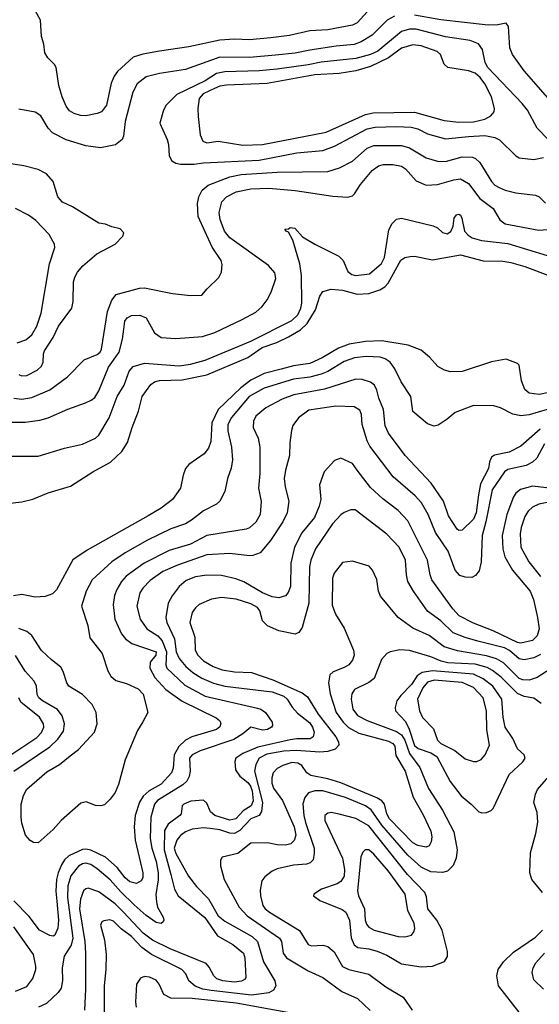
# Model space of a CAD drawing. Extents: x 997028 to 1115134, y 536408 to 618974.
# Tile 270 of 473: x 1070271 to 1073448, y 567852 to 573867. Entities that reach past the tile are written whole.
import ezdxf

# ---------------------------------------------------------------- set-up
doc = ezdxf.new("R2010")
doc.units = 0

msp = doc.modelspace()

# ---------------------------------------------------------------- linework, layer by layer
at = {"layer": '0CON10XD'}
for points in [[(1072395, 573914.6), (1072335, 573848.8), (1072305, 573832.9), (1072154.1, 573805.9), (1072045, 573798.7), (1071919.9, 573770.1), (1071806.1, 573756.1), (1071675.8, 573744.2), (1071585, 573749.1), (1071495, 573742.1), (1071305, 573700.8), (1071125.5, 573675.5), (1071023.4, 573656.6), (1070965, 573638.6), (1070869.5, 573550.5), (1070848.4, 573521.6), (1070830.5, 573479.5), (1070801.8, 573345), (1070770.6, 573305), (1070745, 573293.1), (1070675, 573280.8), (1070642.7, 573282.7), (1070604, 573295), (1070575, 573311.1), (1070555, 573339.2), (1070530, 573395), (1070510.4, 573465), (1070493.8, 573575), (1070484.1, 573594.1), (1070444.1, 573634.1), (1070424.1, 573664.1), (1070417.7, 573717.7), (1070403.8, 573765), (1070398.8, 573865), (1070352.5, 573945)], [(1072562.1, 573887.9), (1072518.2, 573865), (1072425, 573772.3), (1072358.2, 573731.8), (1072315, 573715.3), (1072205.3, 573705.3), (1072045, 573681.7), (1071955, 573662), (1071835, 573650), (1071676.8, 573636.8), (1071495, 573639.2), (1071285, 573562.2), (1071125, 573539.3), (1071045, 573517.7), (1070988.5, 573475), (1070962.3, 573425), (1070916.8, 573245), (1070905.7, 573155), (1070898, 573135), (1070857.5, 573102.5), (1070795, 573090.8), (1070765, 573084.3), (1070675.6, 573095.6), (1070555, 573132.5), (1070471.1, 573175), (1070444.5, 573205), (1070399.4, 573279.4), (1070365, 573302.9), (1070265, 573320)], [(1073556.9, 573325), (1073355.3, 573555.3), (1073283.8, 573653.8), (1073267.1, 573695), (1073258.8, 573825), (1073245, 573846.7), (1073193.6, 573836.4), (1073135.3, 573834.7), (1072845, 573866.1), (1072685.5, 573895.5)], [(1073503.2, 573133.2), (1073434.2, 573205), (1073375, 573314), (1073343.5, 573355), (1073133.5, 573575), (1073115.9, 573605), (1073100.8, 573685), (1073075, 573720.4), (1073025, 573740), (1072875, 573761.9), (1072695, 573809.3), (1072655, 573808.8), (1072605, 573794.7), (1072461.1, 573675), (1072415.1, 573654.9), (1072325, 573630.7), (1072115, 573607.2), (1072035, 573590.4), (1071845, 573564.4), (1071735, 573554), (1071525, 573548.9), (1071475, 573537.8), (1071405, 573494), (1071230.7, 573409.3), (1071165.5, 573344.5), (1071149.2, 573315), (1071127.5, 573235), (1071172, 573135), (1071180, 573105), (1071184, 573035), (1071201.2, 573005), (1071225, 572990.8), (1071254.5, 572984.5), (1071335, 572984)], [(1071635, 573101.4), (1071755, 573104.8), (1072145, 573180.4), (1072385, 573287), (1072432.8, 573297.2), (1072685, 573302.9), (1072865, 573251.6), (1072955, 573242.1), (1073045, 573243.6), (1073115, 573259.6), (1073151.2, 573278.8), (1073171.1, 573305), (1073174.4, 573325.6), (1073155.3, 573395), (1073114, 573475), (1073086.2, 573515), (1073055, 573540.7), (1073015, 573554.3), (1072889.2, 573575), (1072866.4, 573595), (1072844, 573654), (1072823.5, 573673.5), (1072725, 573707.3), (1072675, 573713.3), (1072605, 573693.7), (1072525.4, 573634.6), (1072415, 573581.9), (1072325, 573554), (1072225, 573538.8), (1072075, 573530.7), (1071783.2, 573476.8), (1071535, 573468), (1071495, 573460.7), (1071462.9, 573447.1), (1071392.2, 573415), (1071369.2, 573385), (1071360.6, 573325), (1071361.3, 573275), (1071374.7, 573164.7), (1071390, 573125), (1071415, 573113.9), (1071485, 573125.8), (1071635, 573101.4)], [(1071335, 572984), (1071395, 572993.5), (1071735, 573009.6), (1071965, 573053.3), (1072125, 573068.7), (1072195, 573094.6), (1072395, 573200), (1072445, 573210.5), (1072575, 573215.2), (1072665, 573211.2), (1072705, 573200), (1072765, 573170.8), (1072875, 573139.7), (1073013.7, 573153.7), (1073115, 573158.7), (1073175, 573148.4), (1073205, 573132.5), (1073305, 573036), (1073325, 573024), (1073415, 573013.1), (1073472.5, 573025)], [(1070235, 571555.3), (1070285, 571548.7), (1070345, 571558.2), (1070455, 571606.4), (1070564.3, 571685), (1070665, 571788.6), (1070745, 571820.9), (1070762.2, 571835), (1070771.8, 571855), (1070808.8, 572085), (1070835, 572153.8), (1070861.7, 572188.3), (1071003.4, 572226.6), (1071035, 572228.9), (1071205, 572193.6), (1071315, 572181.5), (1071385, 572183.3), (1071417.3, 572222.7), (1071488.9, 572291.1), (1071505.6, 572325), (1071508.3, 572371.7), (1071503.1, 572395), (1071447.5, 572477.5), (1071361.8, 572665), (1071358.9, 572745), (1071365.3, 572784.7), (1071386.7, 572825), (1071423.6, 572856.4), (1071555, 572907.7), (1071625, 572922), (1071845, 572935.2), (1072155, 572939.7), (1072226.9, 572963.1), (1072305, 573003.8), (1072395, 573082.5), (1072435, 573098.2), (1072605, 573098.2), (1072653.4, 573083.4), (1072695, 573059.1), (1072755, 573023.2), (1072825, 573002.8), (1072875, 573001.2), (1072975, 573028.7), (1073038.1, 573028.1), (1073058.3, 573018.3), (1073083.3, 572995), (1073155, 572878.1), (1073175, 572856.7), (1073201.2, 572841.2), (1073238, 572825), (1073305, 572808.4), (1073425, 572794.6), (1073445.9, 572785.9), (1073485.9, 572745.9)], [(1070285, 571691.5), (1070315, 571694), (1070378.1, 571725), (1070405, 571750), (1070415.4, 571775), (1070416.2, 571825), (1070422.3, 571845), (1070475.4, 571925), (1070507.8, 571995), (1070589.4, 572105), (1070598.9, 572145), (1070599.5, 572265), (1070607.5, 572295), (1070624.5, 572325), (1070656.6, 572363.4), (1070743.4, 572436.6), (1070855, 572496.7), (1070902.5, 572545), (1070907.5, 572565), (1070885, 572590), (1070835, 572601.2), (1070795, 572618), (1070755, 572624), (1070593.7, 572723.7), (1070532.8, 572752.8), (1070503.8, 572785), (1070475, 572878.8), (1070434.5, 572924.5), (1070385, 572952.2), (1070296.6, 572973.4), (1070205, 572988.5)], [(1070205, 571409.2), (1070305, 571407.9), (1070395, 571420), (1070446.2, 571435), (1070565, 571488.2), (1070673.9, 571526.1), (1070708.3, 571541.7), (1070730.6, 571559.4), (1070755, 571600), (1070813.2, 571745), (1070878.5, 571835), (1070900.5, 571915), (1070907.4, 571977.4), (1070913.6, 572025), (1070927.3, 572045), (1070955, 572059.1), (1071005, 572062), (1071045, 572046.5), (1071094.7, 571954.7), (1071135, 571926.5), (1071225, 571919.1), (1071388.6, 571931.4), (1071465, 571956.7), (1071631.2, 572035), (1071715, 572080.8), (1071754, 572115), (1071784.3, 572155), (1071807.4, 572202.6), (1071836.9, 572285), (1071831.3, 572321.3), (1071792, 572365), (1071556.5, 572535), (1071523.1, 572575), (1071495.9, 572645.9), (1071490.8, 572689.2), (1071507.7, 572755), (1071535.5, 572785), (1071595, 572814.7), (1071685, 572834.7), (1071795, 572838.6), (1071955, 572823.8), (1072185, 572788.1), (1072277.7, 572782.3), (1072305, 572791.2), (1072317.4, 572802.6), (1072355, 572860), (1072425, 572945.5), (1072465, 572973.4), (1072495, 572981.6), (1072553.1, 572983.1), (1072605, 572972), (1072630.5, 572955), (1072695, 572882.9), (1072755, 572856.9), (1072825, 572861.2), (1072925, 572888.7), (1072965, 572894.7), (1073015, 572867.1), (1073084.8, 572774.8), (1073165, 572712.7), (1073205.2, 572645.2), (1073239.7, 572619.7), (1073445, 572581.3), (1073525, 572587.1)], [(1070135, 571201.4), (1070385, 571201.1), (1070545, 571249.4), (1070655, 571272.9), (1070735, 571310.8), (1070755, 571328.8), (1070817.3, 571435), (1070867.7, 571565), (1070909.6, 571635), (1070941.1, 571718.9), (1070965, 571748.6), (1071035, 571768.5), (1071245, 571753.3), (1071315, 571762.1), (1071405, 571786.4), (1071685, 571904), (1071935, 572028.6), (1071971.7, 572065), (1071989.6, 572105), (1071995.2, 572134.8), (1071994.2, 572305), (1071983.2, 572375), (1071940.8, 572520.8), (1071915, 572570), (1071900, 572575), (1071891.7, 572588.3), (1071915, 572590), (1071925, 572597.5), (1071953.3, 572593.3), (1072000.3, 572540.3), (1072076.2, 572495), (1072222.6, 572422.6), (1072248.2, 572395), (1072278, 572328), (1072300.6, 572310.6), (1072325, 572303.3), (1072409.2, 572315), (1072482.9, 572377.1), (1072500.4, 572415), (1072527, 572583), (1072547.8, 572622.2), (1072575, 572649.4), (1072605, 572654.5), (1072798, 572608), (1072825.4, 572595.4), (1072856.5, 572566.5), (1072885, 572558.6), (1072906.4, 572573.6), (1072920.8, 572605), (1072928, 572655), (1072941.2, 572675), (1072955, 572680), (1072965, 572673.8), (1072974.2, 572655), (1072991.1, 572575), (1073011.6, 572551.6), (1073037.5, 572535), (1073095, 572517.3), (1073255, 572499.7), (1073495, 572425.9)], [(1070255, 571893.6), (1070308.9, 571911.1), (1070345, 571941.5), (1070376.7, 571995), (1070403.2, 572075), (1070453.6, 572375), (1070486.9, 572475), (1070482.9, 572495), (1070451.9, 572555), (1070370.5, 572640.5), (1070325, 572672.2), (1070244.5, 572714.5)], [(1070195, 570912), (1070285, 570920.8), (1070351.2, 570938.8), (1070444.5, 570975.5), (1070582, 571018), (1070718, 571105), (1070826, 571164), (1070895, 571228.6), (1070930.5, 571285), (1070957.9, 571375), (1070997.5, 571475), (1071020.4, 571565), (1071071.9, 571638.1), (1071096.2, 571653.8), (1071125, 571661.9), (1071265, 571667.6), (1071415, 571697), (1071666.5, 571803.5), (1071752.5, 571865), (1071843.3, 571895), (1071915, 571930.2), (1071988.6, 571971.4), (1072028.8, 572011.2), (1072080.3, 572095), (1072105, 572178.8), (1072125, 572207.3), (1072175, 572221.3), (1072244.7, 572215.3), (1072335, 572191.1), (1072405, 572193.9), (1072472.9, 572217.1), (1072503.3, 572235), (1072523.4, 572256.6), (1072601, 572399), (1072625, 572413.3), (1072658.8, 572421.2), (1072685, 572422.6), (1072795, 572400), (1072965, 572430.8), (1073105, 572393.9), (1073225, 572392.4), (1073274.3, 572384.3), (1073359.1, 572359.1), (1073515, 572300.8)], [(1073505, 571590.3), (1073447, 571577), (1073385.4, 571585.4), (1073358.5, 571608.5), (1073338.8, 571661.2), (1073325, 571756.2), (1073315, 571767.5), (1073245, 571794), (1073155, 571777.5), (1072975, 571718), (1072905, 571716.1), (1072868, 571725), (1072828.1, 571748.1), (1072775.4, 571805.4), (1072725, 571848.6), (1072645, 571878.5), (1072485, 571904.7), (1072385, 571900.7), (1072284.4, 571885.6), (1072220.1, 571859.9), (1072119.2, 571800.8), (1072045, 571766.4), (1071945, 571753.3), (1071868.6, 571731.4), (1071765, 571706.3), (1071684.4, 571665.6), (1071623, 571617), (1071484.8, 571485.2), (1071444.7, 571405), (1071439.1, 571290.9), (1071425, 571250), (1071399.2, 571215), (1071305, 571148.6), (1071285.7, 571125), (1071270, 571085), (1071254.5, 571005.5), (1071205, 570935.7), (1071136.8, 570883.2), (1071057.1, 570835), (1070684.1, 570625.9), (1070595, 570567.1), (1070497, 570383), (1070471.1, 570358.9), (1070426.4, 570343.6), (1070365, 570340), (1070285, 570354.4), (1070233, 570347)], [(1073495, 571486.2), (1073385, 571454), (1073335, 571447.9), (1073285, 571457.5), (1073211.2, 571495), (1073168.8, 571508.8), (1073045, 571510.4), (1072933.7, 571466.3), (1072885, 571426), (1072829.2, 571390.8), (1072805, 571383.8), (1072765, 571398), (1072675, 571473.8), (1072662.9, 571565), (1072602.7, 571655), (1072564, 571735), (1072535, 571773.9), (1072505, 571794.7), (1072475, 571804.7), (1072389.4, 571809.4), (1072318.1, 571801.9), (1072255, 571778), (1072155, 571717.7), (1072115, 571701.1), (1072045, 571684), (1071945, 571670.4), (1071765, 571616), (1071673.7, 571565), (1071565, 571437.5), (1071543.9, 571395), (1071542.7, 571355), (1071565.3, 571255), (1071572.3, 571177.7), (1071563.7, 571126.3), (1071541.9, 571065), (1071524.5, 570985.5), (1071493.7, 570926.3), (1071475, 570906.9), (1071395, 570866.9), (1071320.5, 570809.5), (1071285, 570787.3), (1071195, 570757.5), (1071053.4, 570686.6), (1070915, 570609.6), (1070833.5, 570555), (1070714.7, 570445.3), (1070677.5, 570375), (1070648.1, 570285), (1070687.8, 570165), (1070699.7, 570089.7), (1070774.5, 569994.5), (1070809.8, 569889.8), (1070827.4, 569857.4), (1070859.7, 569829.7), (1070925, 569810.8), (1070995, 569780), (1071025, 569746.7), (1071054, 569635), (1071023.4, 569576.6), (1070991.4, 569525), (1070915.8, 569345), (1070875.9, 569194.1), (1070854.6, 569145.4), (1070825, 569104), (1070788.7, 569071.3), (1070766.5, 569063.5), (1070735, 569066.9), (1070678.1, 569088.1), (1070645, 569080.8), (1070525, 568975.6), (1070475, 568919.4), (1070385, 568838.8), (1070355, 568841.2), (1070335, 568852), (1070307.5, 568885), (1070285, 568957.5), (1070280, 568995), (1070280.6, 569075), (1070295, 569126.7), (1070314.6, 569165.4), (1070437.7, 569272.3), (1070513.8, 569316.2), (1070579.5, 569370.5)], [(1073452.5, 571365), (1073335, 571260.9), (1073262.5, 571225), (1073173.2, 571206.8), (1073155.6, 571194.4), (1073142.2, 571165), (1073137.5, 571125), (1073088.5, 571031.5), (1073075.5, 570964.5), (1073061.7, 570855), (1073046.2, 570815), (1072975, 570748.2), (1072955, 570745.5), (1072945, 570754.5), (1072893.2, 570835), (1072862, 570925), (1072786.2, 571036.2), (1072626.5, 571205), (1072525, 571341.4), (1072505, 571386.2), (1072494.1, 571485), (1072465.9, 571555), (1072454.6, 571604.6), (1072440, 571635), (1072415, 571653.1), (1072365, 571668.5), (1072325, 571670.4), (1072135, 571608.9), (1071946, 571576), (1071875, 571548.9), (1071775, 571496.7), (1071715, 571445.8), (1071699.4, 571415), (1071698.9, 571375), (1071729.4, 571310.6), (1071738.9, 571255), (1071740, 571095), (1071730.8, 571005), (1071747.4, 570922.6), (1071742.1, 570845), (1071713.7, 570796.3), (1071675, 570761.8), (1071655, 570753.6), (1071415, 570716.1), (1071315, 570662.5), (1071185, 570623.6), (1071032.5, 570547.5), (1070922.8, 570467.2), (1070893.8, 570435), (1070864.8, 570385.2), (1070851.5, 570348.5), (1070843.1, 570295), (1070853.2, 570205), (1070893.1, 570115), (1070917.3, 570085), (1070956.2, 570056.2), (1071105.4, 570005), (1071102.7, 569985), (1071068.7, 569941.3), (1071066.7, 569905), (1071098.2, 569848.2), (1071165, 569775.3), (1071263.7, 569703.7), (1071472.4, 569602.4), (1071492.9, 569585), (1071500.2, 569570.2), (1071495, 569547.5), (1071475, 569530.8), (1071323.9, 569486.1), (1071283.9, 569466.1), (1071244, 569426), (1071215.5, 569375.5), (1071210.3, 569295), (1071199.3, 569265), (1071135, 569197.1), (1071063.3, 569156.7), (1071026.8, 569123.2), (1071003.5, 569086.5), (1070977.4, 569005), (1070971.2, 568935), (1070977.9, 568855), (1071024.6, 568655), (1071023.6, 568625), (1071014.3, 568605), (1070985, 568590), (1070945, 568599.1), (1070915, 568624), (1070866.9, 568686.9), (1070795, 568751.4), (1070705, 568793.2), (1070675, 568800), (1070655, 568797.5), (1070572.2, 568757.8), (1070545.5, 568734.5), (1070526.4, 568703.6), (1070505.6, 568655), (1070496.2, 568613.8), (1070492.5, 568542.5), (1070499, 568481), (1070507.6, 568365), (1070503.8, 568316.2), (1070485, 568274.4), (1070475, 568268.9), (1070455, 568272.5), (1070391.5, 568305), (1070328.2, 568388.2), (1070235, 568484.5)], [(1070265, 571699.5), (1070285, 571691.5)], [(1073478.9, 571275), (1073431.7, 571188.3), (1073406.8, 571163.2), (1073367.4, 571142.6), (1073255, 571118.6), (1073234.1, 571105), (1073160, 570995), (1073120.7, 570799.3), (1073097.6, 570715), (1073092.3, 570555), (1073079.2, 570500.8), (1073058.3, 570471.7), (1073035, 570460), (1072995, 570460.8), (1072961.7, 570471.7), (1072933.7, 570503.7), (1072890.9, 570620.9), (1072813.2, 570735), (1072767.2, 570845), (1072727.5, 570915), (1072688.9, 570958.9), (1072554.5, 571075), (1072412.1, 571262.1), (1072396, 571295), (1072364.5, 571395), (1072360, 571455), (1072350.6, 571480.6), (1072315, 571502.9), (1072203.6, 571506.4), (1072039.3, 571480.7), (1071975.4, 571434.6), (1071941.7, 571388.3), (1071932, 571358), (1071922.6, 571282.6), (1071920.9, 571205), (1071895.4, 571115), (1071888.5, 571065), (1071893.4, 571013.4), (1071916.2, 570925), (1071906.9, 570855), (1071880.1, 570799.9), (1071803.9, 570686.1), (1071740.6, 570609.4), (1071697.1, 570592.9), (1071675, 570590.9), (1071555, 570605.9), (1071415, 570596.8), (1071235.7, 570535), (1071146.7, 570495), (1071068.2, 570441.8), (1071022.9, 570395), (1071005, 570365.8), (1070986.9, 570285), (1071006.9, 570205), (1071047.5, 570145), (1071115, 570102.9), (1071142.9, 570072.9), (1071169, 570005), (1071164.8, 569925), (1071170.9, 569905), (1071280.8, 569800.8), (1071405, 569734.3), (1071725, 569661.8), (1071746, 569655), (1071774.3, 569635), (1071814.4, 569575), (1071815.8, 569555.8), (1071810, 569545), (1071785, 569530), (1071755, 569525.5), (1071685, 569545.8), (1071635, 569503.6), (1071579.8, 569470.2), (1071375, 569400.8), (1071324.6, 569375), (1071310, 569355), (1071314, 569275), (1071307, 569243), (1071292.9, 569215), (1071267.7, 569192.3), (1071113.7, 569096.3), (1071095, 569075.4), (1071072, 568995), (1071069.6, 568865), (1071078.9, 568805), (1071104.5, 568724.5), (1071117.6, 568655), (1071117.5, 568612.5), (1071102.4, 568522.4), (1071106.6, 568476.6), (1071114.4, 568444.4), (1071147.5, 568385), (1071152, 568365), (1071148.8, 568355), (1071135, 568346), (1071105, 568352.2), (1071045, 568393.3), (1070970.3, 568460.3), (1070888.9, 568538.9), (1070825, 568612.4), (1070745, 568679.2), (1070705.2, 568705.2), (1070675.9, 568714.1), (1070655, 568710.3), (1070631.3, 568695), (1070584.2, 568635.8), (1070564.4, 568575), (1070563.4, 568505), (1070595.5, 568255), (1070585, 568213.5), (1070543.8, 568145), (1070531.5, 568075), (1070533.2, 567996.8), (1070525, 567951.2), (1070506.3, 567923.7), (1070434.4, 567855.6), (1070385.5, 567834.5)], [(1073526.3, 571003.7), (1073405, 571016.5), (1073333.3, 570996.7), (1073304.8, 570975.2), (1073288.8, 570951.2), (1073248.1, 570845), (1073220.7, 570715), (1073224.7, 570635), (1073237.3, 570585), (1073284.4, 570504.4), (1073391.2, 570375), (1073412, 570325), (1073437.1, 570215), (1073446.1, 570145), (1073435, 570103.1), (1073405, 570074.7), (1073335, 570059), (1073315, 570063), (1073165, 570132.7), (1073045, 570180.6), (1072957.9, 570225), (1072918.8, 570268.8), (1072791.5, 570445), (1072779.6, 570475), (1072763.9, 570565), (1072644.5, 570805), (1072585, 570868.9), (1072490.6, 570940.6), (1072415, 571010), (1072334.4, 571115), (1072305, 571156.2), (1072235, 571188.8), (1072195, 571173.8), (1072132, 571105), (1072104.5, 571025.5), (1072111.8, 570935), (1072102.1, 570895), (1072072.5, 570825), (1071995, 570732.2), (1071951.6, 570645), (1071927.6, 570547.6), (1071925.8, 570404.2), (1071913.3, 570366.7), (1071895, 570347.5), (1071855.2, 570334.8), (1071815, 570340.2), (1071755, 570364.7), (1071642.3, 570432.3), (1071591.5, 570451.5), (1071505, 570471.8), (1071415, 570473.3), (1071345, 570462.7), (1071288.3, 570441.7), (1071245.3, 570404.7), (1071202.6, 570347.4), (1071178, 570302), (1071164, 570215), (1071170, 570185), (1071217.3, 570085), (1071227.3, 570005), (1071245, 569964.6), (1071286.7, 569915), (1071329.2, 569879.2), (1071385, 569843.2), (1071455, 569813), (1071525, 569795.2), (1071815, 569760), (1071885, 569734.3), (1071907.1, 569715), (1071936.8, 569666.8), (1071969.7, 569629.7), (1072045, 569570.7), (1072061.9, 569545), (1072070.4, 569515), (1072065.6, 569485), (1072047, 569473), (1071965, 569473.9), (1071925, 569467.5), (1071727.4, 569422.6), (1071635, 569384.8), (1071593.1, 569355), (1071585.6, 569335), (1071590.9, 569285), (1071617.3, 569245), (1071665, 569207.3), (1071682.3, 569185), (1071692.9, 569155), (1071697.4, 569095), (1071685.5, 569064.5), (1071637, 569033), (1071591.8, 568985), (1071555, 568977), (1071464.4, 569005), (1071438.1, 569028.1), (1071415, 569081.1), (1071395, 569098.4), (1071316.5, 569093.5), (1071274, 569075), (1071264, 569065), (1071258, 569015), (1071250.8, 569005), (1071178.1, 568951.9), (1071155.6, 568914.4), (1071153.4, 568795), (1071194.8, 568645), (1071216.7, 568555), (1071240, 568515), (1071402.1, 568382.1), (1071480.2, 568270.2), (1071575, 568216.7), (1071639.6, 568165), (1071647.9, 568135), (1071654.2, 568015.8), (1071650, 568005), (1071627.7, 567992.3), (1071585, 567986.5), (1071513.8, 567995), (1071477.2, 568007.2), (1071457.8, 568025), (1071429.5, 568079.5), (1071410.4, 568100.4), (1071190.8, 568190.8), (1071083.5, 568243.5), (1071025, 568287.1), (1070905, 568413.6), (1070855, 568466.3), (1070755, 568538.9), (1070689.1, 568560.9), (1070675, 568558.1), (1070661.8, 568545), (1070642.6, 568495), (1070636.3, 568435), (1070668.4, 568235), (1070674.1, 568165), (1070674.1, 567945), (1070666.6, 567816.6)], [(1073505, 570918.8), (1073445, 570906.6), (1073405, 570888), (1073379.2, 570865), (1073358.2, 570831.8), (1073336, 570765), (1073330.4, 570725), (1073334.8, 570644.8), (1073384, 570555), (1073455, 570465.5)], [(1073455, 569988.1), (1073415, 569968.9), (1073355, 569956.4), (1073325, 569962.4), (1073265, 570013.6), (1073235, 570029.7), (1073071, 570071), (1072995, 570092.3), (1072921.2, 570121.2), (1072845.5, 570195), (1072765, 570254.5), (1072678.2, 570375), (1072644.2, 570434.2), (1072634.7, 570475), (1072629.3, 570565), (1072591.2, 570645), (1072515, 570723.5), (1072322.8, 570872.8), (1072295, 570872.2), (1072255, 570856.9), (1072235, 570842.2), (1072183.4, 570786.6), (1072079.2, 570635), (1072051.1, 570565), (1072042.2, 570525), (1072038.4, 570301.6), (1071997.2, 570152.8), (1071976.7, 570123.3), (1071955, 570113.6), (1071855, 570132.9), (1071785, 570163.2), (1071755.4, 570195), (1071738.2, 570255), (1071725.5, 570275.5), (1071685, 570299), (1071595, 570325.9), (1071505, 570336.2), (1071442.7, 570327.3), (1071368.6, 570295), (1071345.4, 570274.6), (1071325.4, 570244.6), (1071311.8, 570185), (1071341.2, 570095), (1071344.6, 570015), (1071359.6, 569985), (1071395, 569950.8), (1071454.8, 569914.8), (1071508, 569895), (1071585, 569882.6), (1071687.9, 569877.9), (1071818.1, 569835), (1071996.9, 569755), (1072030.3, 569730.3), (1072095.7, 569625), (1072203.6, 569485), (1072220.8, 569455), (1072222.9, 569435), (1072199.1, 569410.9), (1072154.8, 569395.2), (1072105, 569392.6), (1071962.2, 569402.2), (1071885, 569397.5), (1071781.1, 569378.9), (1071734.3, 569355.7), (1071713.8, 569316.2), (1071706.4, 569275), (1071756, 569085), (1071750, 569030), (1071734.3, 569005.7), (1071685, 568984.7), (1071617.4, 568912.6), (1071585, 568896.1), (1071555, 568897), (1071495, 568917.2), (1071435, 568926.2), (1071395, 568928.8), (1071325, 568921.9), (1071284.8, 568905.2), (1071255, 568883.8), (1071232.2, 568855), (1071215.2, 568805), (1071225, 568773.6), (1071304, 568635), (1071351.4, 568571.4), (1071425.6, 568495.6), (1071485, 568392.5), (1071525, 568359.7), (1071692.9, 568265), (1071725.3, 568235), (1071761.2, 568111.2), (1071830, 567995), (1071837.5, 567965), (1071822.7, 567937.3), (1071795, 567920.9), (1071687.8, 567907.8), (1071442, 567935), (1071390.6, 567945), (1071342.8, 567962.8), (1071304.3, 567995), (1071287.4, 568037.4), (1071262.9, 568065), (1071076.4, 568156.4), (1071018.5, 568198.5), (1070955, 568266.2), (1070892.2, 568312.2), (1070845, 568359.2), (1070822.2, 568367.8), (1070785, 568361.4), (1070772.5, 568355), (1070765.7, 568334.3), (1070790, 568245), (1070799.6, 568155), (1070797.8, 568065), (1070787.2, 567965), (1070787.8, 567805)], [(1073605, 569958), (1073435, 569847.7), (1073385, 569831.3), (1073346.7, 569833.3), (1073325, 569842.9), (1073227.9, 569937.9), (1073185, 569962.6), (1073125, 569980.5), (1072948.1, 570011.9), (1072865, 570034.8), (1072775, 570104.7), (1072675, 570150.4), (1072584.4, 570215), (1072475.7, 570345), (1072464.1, 570375.9), (1072455, 570447.5), (1072428, 570505), (1072407.9, 570527.9), (1072305, 570560), (1072245, 570550), (1072194.2, 570485), (1072184.2, 570455), (1072181.2, 570291.2), (1072202, 570235), (1072255, 570148.8), (1072312.5, 570015), (1072316.1, 569985), (1072305.9, 569954.1), (1072283.1, 569925), (1072255, 569908.5), (1072186.6, 569883.4), (1072166.5, 569865), (1072158.4, 569815), (1072169, 569749), (1072206, 569635), (1072247.8, 569575), (1072281.8, 569541.8), (1072345, 569507.5), (1072525, 569459.5), (1072552.5, 569445), (1072565, 569428), (1072571.2, 569371.2), (1072627.8, 569275), (1072676.5, 569116.5), (1072738.3, 569008.3), (1072785, 568910), (1072790.4, 568875), (1072786.3, 568843.7), (1072775, 568820), (1072755, 568811.1), (1072705, 568821.8), (1072675, 568837.6), (1072532.4, 568985), (1072516.2, 569015), (1072501.9, 569075), (1072485.2, 569095.2), (1072455, 569113.5), (1072235, 569205.7), (1072155, 569229.6), (1072050.5, 569250.5), (1072027.3, 569265), (1071995, 569310.5), (1071972, 569325), (1071935, 569328.4), (1071878.7, 569311.3), (1071845, 569292.2), (1071820, 569265), (1071811.5, 569235), (1071812.2, 569202.2), (1071822.1, 569172.1), (1071877.4, 569097.4), (1071948.1, 568935), (1071958.2, 568885), (1071948.5, 568851.5), (1071928, 568832), (1071895.4, 568824.6), (1071845, 568825.4), (1071785, 568838.9), (1071685, 568835.5), (1071605, 568772.9), (1071509.2, 568750.8), (1071498.3, 568731.7), (1071497.8, 568697.8), (1071521.2, 568615), (1071612.5, 568445), (1071662.6, 568392.6), (1071859.2, 568255), (1071871.1, 568235), (1071880.8, 568165), (1071901.2, 568135), (1072035, 568055.5), (1072125, 568015.5), (1072239.9, 567929.9), (1072336.4, 567886.4), (1072413, 567813)], [(1070579.5, 569370.5), (1070630.6, 569409.4), (1070728.6, 569515), (1070744.3, 569565), (1070738, 569635), (1070713.4, 569683.4), (1070655, 569744), (1070572.5, 569795), (1070559.4, 569815), (1070537.5, 569885), (1070521.7, 569911.7), (1070465.5, 569955.5), (1070405, 570014), (1070344.4, 570105), (1070315, 570130), (1070265, 570147.1)], [(1070234.6, 569275), (1070455, 569424.1), (1070505, 569470.8), (1070539.9, 569520.1), (1070545.9, 569565), (1070530.9, 569615), (1070502.4, 569652.4), (1070409.6, 569705), (1070387.7, 569725), (1070378.8, 569745), (1070373.8, 569795), (1070360.4, 569825), (1070305, 569887.7), (1070245, 569983.6)], [(1073458.5, 569688.5), (1073415, 569721.5), (1073355, 569731.3), (1073315, 569750), (1073215, 569850), (1073161.4, 569891.4), (1073128.7, 569908.7), (1073055, 569929.8), (1072888.2, 569938.2), (1072848.5, 569948.5), (1072785, 569974.2), (1072655, 570012.9), (1072595, 570017.8), (1072535, 570005.8), (1072515, 569994), (1072482.6, 569957.4), (1072437.1, 569842.9), (1072405, 569816.9), (1072318.1, 569775), (1072301.5, 569748.5), (1072296.9, 569715), (1072307.6, 569655), (1072336.4, 569616.4), (1072395.6, 569585.6), (1072575, 569519.2), (1072605, 569497.8), (1072624.6, 569464.6), (1072653.8, 569383.8), (1072717.9, 569297.9), (1072769.5, 569169.5), (1072855, 569036.9), (1072924.7, 568904.7), (1072946.2, 568795), (1072939.6, 568745), (1072920.9, 568699.1), (1072885.3, 568664.7), (1072855, 568656.4), (1072785, 568661.8), (1072725, 568690.3), (1072642.9, 568762.9), (1072485.1, 568945.1), (1072419.9, 569039.9), (1072385, 569064.3), (1072263.5, 569115), (1072125, 569156.1), (1072074.7, 569155.3), (1072036.6, 569143.4), (1072014.2, 569115.8), (1072002.6, 569077.4), (1072007.9, 569005), (1072018.2, 568961.8), (1072070.7, 568805), (1072072.1, 568775), (1072064.3, 568735), (1072046, 568715), (1072025, 568707.5), (1071945, 568700.8), (1071845, 568679.1), (1071815.4, 568664.6), (1071770, 568630), (1071751.4, 568605), (1071740.7, 568549.3), (1071742.5, 568515), (1071758.2, 568455), (1071771.8, 568435), (1071797.5, 568415), (1071981.6, 568301.6), (1072035, 568217.3), (1072055, 568208.8), (1072123.7, 568213.7), (1072155, 568204.4), (1072192.6, 568172.6), (1072245, 568083.3), (1072284.1, 568064.1), (1072406, 568036), (1072509.3, 567959.3), (1072614.6, 567894.6), (1072670.8, 567815)], [(1073095, 569021.2), (1073125, 569023.8), (1073152.5, 569035), (1073165, 569047.5), (1073263.9, 569256.1), (1073346.6, 569333.4), (1073361.4, 569355), (1073355.7, 569375), (1073315, 569412.9), (1073286.3, 569476.3), (1073239.4, 569545), (1073226.2, 569605), (1073218.3, 569715), (1073162.5, 569795), (1073105, 569840.9), (1073045, 569867.7), (1072795, 569888.7), (1072730.5, 569879.5), (1072701, 569859), (1072665.3, 569805), (1072600.7, 569739.3), (1072576.5, 569705), (1072566.7, 569665), (1072569.4, 569645), (1072629.2, 569579.2), (1072652.9, 569532.9), (1072685, 569432), (1072706.2, 569415), (1072785, 569387.7), (1072820.8, 569365), (1072902.4, 569212.4), (1072969.4, 569125), (1073030.8, 569075), (1073075, 569028.8), (1073095, 569021.2)], [(1073065, 569334.3), (1073092, 569348), (1073115.7, 569375), (1073142.9, 569435), (1073127.6, 569527.6), (1073123.8, 569645), (1073105.3, 569725), (1073045, 569786.9), (1072975, 569818.4), (1072805, 569832.5), (1072765, 569820), (1072735, 569784.7), (1072703.1, 569715), (1072715.2, 569645.2), (1072734.1, 569604.1), (1072800, 569535), (1072825.6, 569465), (1072845.6, 569445), (1072931.5, 569401.5), (1072995, 569351.9), (1073044.5, 569334.5), (1073065, 569334.3)], [(1070205, 569367.3), (1070375, 569481.3), (1070405, 569512.5), (1070418.2, 569545), (1070416.9, 569565), (1070391.2, 569605), (1070278.1, 569698.1), (1070266.4, 569725)], [(1073467.5, 568535), (1073402.5, 568615), (1073389.5, 568655), (1073393.9, 568776.1), (1073426.9, 568895), (1073438.2, 568965), (1073433.8, 569023.8), (1073413.5, 569085), (1073423.5, 569135), (1073436.7, 569165), (1073534.8, 569275.2)], [(1072725, 568081.5), (1072795, 568084.2), (1072867.3, 568112.7), (1072887, 568143), (1072887.1, 568175), (1072853.8, 568305), (1072821.8, 568365), (1072766.9, 568435), (1072758.5, 568508.5), (1072747.1, 568535), (1072642.1, 568645), (1072405, 568942), (1072325, 568986.1), (1072225, 569013.3), (1072175, 569023.1), (1072155, 569020), (1072136, 569005), (1072136.9, 568975), (1072244.7, 568745), (1072256, 568675), (1072254.2, 568635), (1072235, 568602.5), (1072211.5, 568588.5), (1072116, 568555), (1072070, 568525), (1072066.7, 568515), (1072105.5, 568485.5), (1072241.7, 568431.7), (1072263.9, 568413.9), (1072287.9, 568365), (1072297.4, 568257.4), (1072315, 568214.5), (1072338.5, 568198.5), (1072405, 568190.9), (1072456.9, 568176.9), (1072515, 568152.5), (1072605, 568098.2), (1072725, 568081.5)], [(1072625, 568264.4), (1072666.7, 568275), (1072680.8, 568295), (1072685.6, 568315), (1072681.5, 568345), (1072644.3, 568424.3), (1072628.4, 568525), (1072525, 568665.3), (1072435, 568768.2), (1072405, 568794.5), (1072383.8, 568796.2), (1072368, 568782), (1072357.1, 568752.9), (1072336.3, 568545), (1072341.8, 568515), (1072379.5, 568435), (1072383.8, 568365), (1072391.3, 568341.3), (1072405, 568322.3), (1072438, 568305), (1072585, 568265.5), (1072625, 568264.4)], [(1070245, 567932.2), (1070315, 567960), (1070350.7, 568009.3), (1070370, 568065), (1070370.6, 568085), (1070355.6, 568155), (1070234.7, 568325)], [(1073457.5, 567165), (1073425, 567333.3), (1073397.4, 567397.4), (1073357, 567447), (1073335.7, 567515), (1073346.9, 567615), (1073344.3, 567725), (1073323.1, 567805), (1073198, 567965), (1073187.1, 568025), (1073195.8, 568065), (1073229.3, 568110.7), (1073290.2, 568169.8), (1073425, 568262.1), (1073467.9, 568305)], [(1073472.5, 567945), (1073415, 568002), (1073403.5, 568045), (1073409.1, 568075), (1073426.4, 568105), (1073479.6, 568165)], [(1072055, 567775.2), (1071595, 567858.2), (1071325, 567886.8), (1071195, 567889.6), (1071152.1, 567912.1), (1071124.4, 567975), (1071105, 567999.2), (1071065, 568017.1), (1071035, 568022.5), (1071008.8, 568011.2), (1070985.9, 567974.1), (1070980, 567865), (1070984, 567835)]]:
    msp.add_lwpolyline(points, dxfattribs=at)

doc.saveas('drawing.dxf')
